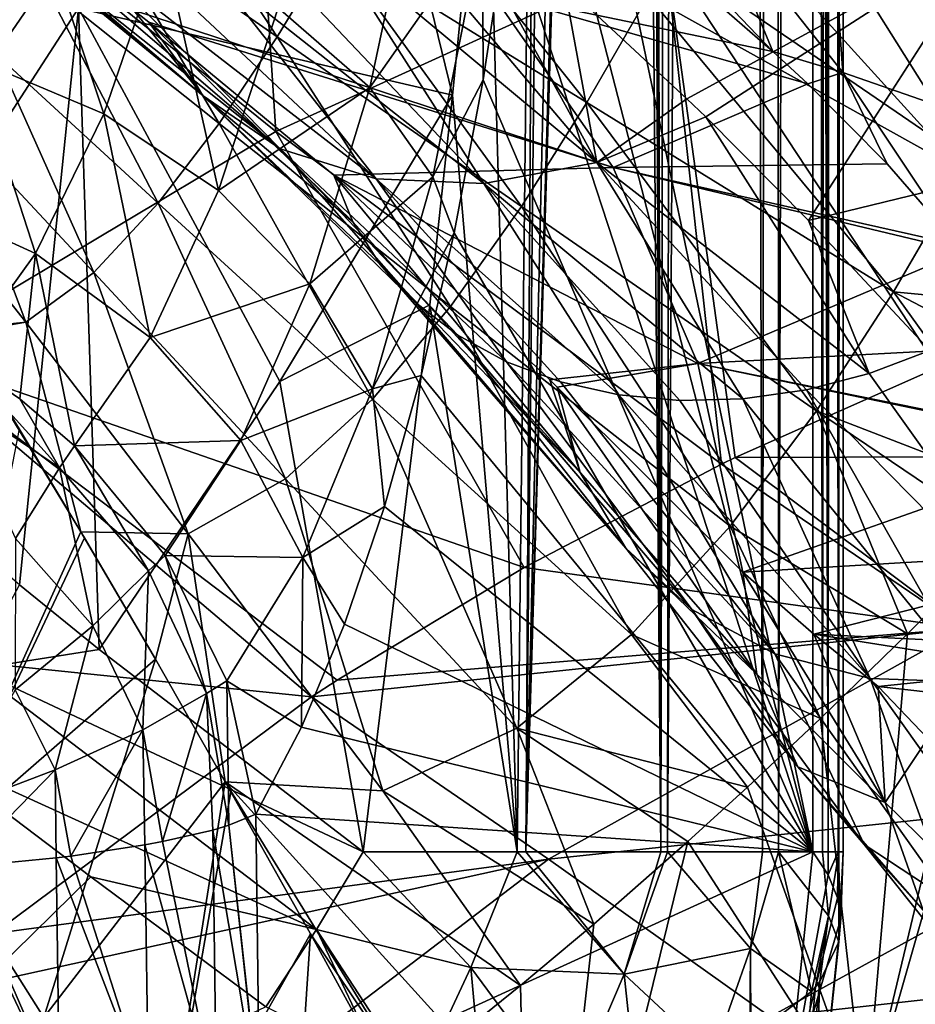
# Model space of a CAD drawing. Header units: metres. Extents: x -105 to 105, y -117 to 62.
# Tile 262 of 382: x 21.06 to 24.01, y -17.18 to -13.94. Entities that reach past the tile are written whole.
import ezdxf

# ---------------------------------------------------------------- set-up
doc = ezdxf.new("R2010")
doc.units = ezdxf.units.M
doc.layers.add('solid_509432_AD150_SW0001_01', color=7, linetype='CONTINUOUS')

msp = doc.modelspace()

# ---------------------------------------------------------------- linework, layer by layer
at = {"layer": 'solid_509432_AD150_SW0001_01'}
for points in [[(23.135181, -1.22149, 12.608043), (23.24198, 17.191427, 12.463349), (23.173124, -16.682297, 12.558692)], [(23.24198, 17.191427, 12.463349), (23.194241, -16.682297, 12.530282), (23.173124, -16.682297, 12.558692)], [(23.24198, 17.191427, 12.463349), (23.411861, 17.158089, 12.187401), (23.194241, -16.682297, 12.530282)], [(23.411861, 17.158089, 12.187401), (23.506996, -16.682297, 11.996452), (23.194241, -16.682297, 12.530282)], [(23.411861, 17.158089, 12.187401), (23.551065, 17.118324, 11.894548), (23.506996, -16.682297, 11.996452)], [(23.551065, 17.118324, 11.894548), (23.560438, -16.682297, 11.871452), (23.506996, -16.682297, 11.996452)], [(23.551065, 17.118324, 11.894548), (23.657974, 17.072285, 11.587953), (23.560438, -16.682297, 11.871452)], [(23.657974, 17.072285, 11.587953), (23.704584, -16.682297, 11.405387), (23.560438, -16.682297, 11.871452)], [(23.657974, 17.072285, 11.587953), (23.731197, 17.019547, 11.271171), (23.704584, -16.682297, 11.405387)], [(23.731197, 17.019547, 11.271171), (23.75881, -16.682297, 11.075134), (23.704584, -16.682297, 11.405387)], [(23.731197, 17.019547, 11.271171), (23.769737, 16.96051, 10.947872), (23.75881, -16.682297, 11.075134)], [(23.769737, 16.96051, 10.947872), (23.773499, -16.682297, 10.876124), (23.75881, -16.682297, 11.075134)], [(23.769737, 16.96051, 10.947872), (23.773008, 16.89443, 10.622175), (23.773499, -16.682297, 10.876124)], [(23.773008, 16.89443, 10.622175), (23.740902, 16.822086, 10.297721), (23.757078, -16.682297, 10.418991)], [(23.773008, 16.89443, 10.622175), (23.757078, -16.682297, 10.418991), (23.773499, -16.682297, 10.876124)], [(23.740902, 16.822086, 10.297721), (23.673725, 16.74217, 9.978477), (23.723923, -16.682297, 10.198658)], [(23.740902, 16.822086, 10.297721), (23.723923, -16.682297, 10.198658), (23.757078, -16.682297, 10.418991)], [(23.723923, -16.682297, 10.198658), (23.673725, 16.74217, 9.978477), (23.673725, 0.029905, 9.978477)], [(23.673725, -16.682297, 9.978477), (23.673725, 0.029905, 9.978477), (22.789268, -12.475627, 6.677639)], [(23.723923, -16.682297, 10.198658), (23.673725, 0.029905, 9.978477), (23.673725, -16.682297, 9.978477)], [(23.129496, -2.539851, 12.615259), (23.135181, -1.22149, 12.608043), (23.173124, -16.682297, 12.558692)], [(23.110422, -3.887731, 12.639138), (23.129496, -2.539851, 12.615259), (23.173124, -16.682297, 12.558692)], [(23.073706, -5.358917, 12.683744), (23.110422, -3.887731, 12.639138), (23.173124, -16.682297, 12.558692)], [(23.073706, -5.358917, 12.683744), (23.173124, -16.682297, 12.558692), (22.728827, -16.682297, 13.03227)], [(23.04175, -6.295614, 12.721184), (23.073706, -5.358917, 12.683744), (22.728827, -16.682297, 13.03227)], [(23.007423, -7.135849, 12.760056), (23.04175, -6.295614, 12.721184), (22.728827, -16.682297, 13.03227)], [(22.900917, -9.171432, 12.872599), (23.007423, -7.135849, 12.760056), (22.728827, -16.682297, 13.03227)], [(22.788267, -10.838674, 12.979922), (22.900917, -9.171432, 12.872599), (22.728827, -16.682297, 13.03227)], [(22.76215, -11.18238, 13.003267), (22.788267, -10.838674, 12.979922), (22.728827, -16.682297, 13.03227)], [(22.598724, -13.080556, 13.137682), (22.76215, -11.18238, 13.003267), (22.699373, -16.682297, 13.057201)], [(22.76215, -11.18238, 13.003267), (22.728827, -16.682297, 13.03227), (22.699373, -16.682297, 13.057201)], [(20.4492, -13.136607, -12.499047), (21.784567, -12.460764, -12.502473), (21.904808, -14.311777, -11.152818)], [(21.255234, -13.906107, 14.21093), (22.059662, -12.44444, 13.603022), (22.487253, -14.192663, 13.218963)], [(21.784567, -12.460764, -12.502473), (23.188133, -13.727384, -11.153697), (21.904808, -14.311777, -11.152818)], [(22.059662, -12.44444, 13.603022), (22.598724, -13.080556, 13.137682), (22.487253, -14.192663, 13.218963)], [(23.673725, -16.682297, 9.978477), (22.789268, -12.475627, 6.677639), (22.736481, -13.052628, 6.480638)], [(23.673725, -16.682297, 9.978477), (22.736481, -13.052628, 6.480638), (22.669117, -13.609603, 6.229227)], [(22.487253, -14.192663, 13.218963), (22.598724, -13.080556, 13.137682), (22.699373, -16.682297, 13.057201)], [(20.454309, -13.143927, 15.16446), (21.255234, -13.906107, 14.21093), (20.394808, -15.234876, 14.771292)], [(20.4492, -13.136607, -12.499047), (21.904808, -14.311777, -11.152818), (20.685402, -15.040311, -11.151721)], [(24.382645, -14.049969, 16.375332), (23.496775, -13.165153, 17.371563), (23.321688, -13.510708, 17.357626)], [(24.382645, -14.049969, 16.375332), (24.577341, -13.663259, 16.390703), (23.496775, -13.165153, 17.371563)], [(23.188133, -13.727384, -11.153697), (24.524221, -13.280508, -11.154334), (24.790417, -14.823621, -9.602656)], [(21.909233, -14.000139, 18.573425), (21.45664, -13.308559, 19.895689), (21.300123, -13.574707, 19.91259)], [(21.909233, -14.000139, 18.573425), (22.091637, -13.699949, 18.549557), (21.45664, -13.308559, 19.895689)], [(21.91238, -13.905138, 4.812288), (22.214695, -14.16742, 5.069351), (22.375523, -13.40744, 5.608378)], [(22.928616, -14.216578, 17.365906), (22.268557, -13.387643, 18.541107), (22.091637, -13.699949, 18.549557)], [(22.375523, -13.40744, 5.608378), (22.214695, -14.16742, 5.069351), (22.585407, -13.63846, 5.967113)], [(22.928616, -14.216578, 17.365906), (23.13072, -13.865058, 17.354761), (22.268557, -13.387643, 18.541107)], [(21.666227, -14.194222, -5.621439), (20.785027, -13.445215, -6.519629), (21.43704, -13.912481, -5.462285)], [(21.666227, -14.194222, -5.621439), (20.88868, -13.558856, -6.67299), (20.785027, -13.445215, -6.519629)], [(22.961542, -14.4143, -6.355747), (22.449989, -13.480663, -7.60655), (22.264587, -13.588136, -7.571147)], [(22.961542, -14.4143, -6.355747), (22.854942, -13.828599, -7.085058), (22.449989, -13.480663, -7.60655)], [(24.169291, -14.444342, 16.372686), (23.321688, -13.510708, 17.357626), (23.13072, -13.865058, 17.354761)], [(24.169291, -14.444342, 16.372686), (24.382645, -14.049969, 16.375332), (23.321688, -13.510708, 17.357626)], [(21.096857, -13.527453, 4.517761), (20.529078, -13.737618, 4.23437), (20.904377, -14.070752, 3.997101)], [(21.096857, -13.527453, 4.517761), (20.904377, -14.070752, 3.997101), (21.338718, -14.25418, 4.068651)], [(21.096857, -13.527453, 4.517761), (21.338718, -14.25418, 4.068651), (21.53257, -13.68799, 4.624583)], [(21.666227, -14.194222, -5.621439), (21.014917, -13.650735, -6.823988), (20.88868, -13.558856, -6.67299)], [(21.718748, -14.285304, 18.618752), (21.300123, -13.574707, 19.91259), (21.142441, -13.826055, 19.944767)], [(21.718748, -14.285304, 18.618752), (21.909233, -14.000139, 18.573425), (21.300123, -13.574707, 19.91259)], [(22.961542, -14.4143, -6.355747), (22.264587, -13.588136, -7.571147), (22.072916, -13.673248, -7.514622)], [(22.585407, -13.63846, 5.967113), (22.587578, -14.141827, 5.924918), (22.669117, -13.609603, 6.229227)], [(23.673725, -16.682297, 9.978477), (22.669117, -13.609603, 6.229227), (22.587578, -14.141827, 5.924918)], [(23.130026, -13.618877, 2.223629), (23.3487, -13.581262, 2.654221), (23.541933, -14.048814, 2.411803)], [(23.772469, -14.117726, 2.913811), (23.541933, -14.048814, 2.411803), (23.3487, -13.581262, 2.654221)], [(23.772469, -14.117726, 2.913811), (23.3487, -13.581262, 2.654221), (23.741795, -13.687336, 3.138758)], [(22.214695, -14.16742, 5.069351), (22.422331, -14.461239, 5.380049), (22.585407, -13.63846, 5.967113)], [(22.585407, -13.63846, 5.967113), (22.422331, -14.461239, 5.380049), (22.587578, -14.141827, 5.924918)], [(23.130026, -13.618877, 2.223629), (23.541933, -14.048814, 2.411803), (23.389997, -13.916838, 2.250425)], [(21.919802, -14.369071, -5.865611), (21.161093, -13.718925, -6.969457), (21.014917, -13.650735, -6.823988)], [(21.666227, -14.194222, -5.621439), (21.919802, -14.369071, -5.865611), (21.014917, -13.650735, -6.823988)], [(22.590485, -14.483021, -6.245817), (22.072916, -13.673248, -7.514622), (21.878996, -13.7342, -7.438085)], [(22.590485, -14.483021, -6.245817), (22.961542, -14.4143, -6.355747), (22.072916, -13.673248, -7.514622)], [(24.271584, -13.651765, -6.602743), (22.854942, -13.828599, -7.085058), (23.258598, -14.204005, -6.50024)], [(24.271584, -13.651765, -6.602743), (23.258598, -14.204005, -6.50024), (23.320515, -14.264128, -6.404186)], [(24.271584, -13.651765, -6.602743), (23.320515, -14.264128, -6.404186), (23.659325, -14.605302, -5.845514)], [(25.119646, -14.248898, -5.490428), (24.271584, -13.651765, -6.602743), (23.659325, -14.605302, -5.845514)], [(21.53257, -13.68799, 4.624583), (21.338718, -14.25418, 4.068651), (21.716877, -14.506078, 4.21137)], [(21.53257, -13.68799, 4.624583), (21.716877, -14.506078, 4.21137), (21.91238, -13.905138, 4.812288)], [(22.713566, -14.558931, 17.396084), (22.091637, -13.699949, 18.549557), (21.909233, -14.000139, 18.573425)], [(22.713566, -14.558931, 17.396084), (22.928616, -14.216578, 17.365906), (22.091637, -13.699949, 18.549557)], [(24.078323, -14.224157, 3.431906), (23.741795, -13.687336, 3.138758), (24.096552, -13.69508, 3.550056)], [(23.772469, -14.117726, 2.913811), (23.741795, -13.687336, 3.138758), (24.078323, -14.224157, 3.431906)], [(20.983736, -14.057864, 19.998056), (21.142441, -13.826055, 19.944767), (20.640268, -13.737093, 21.413738)], [(21.919802, -14.369071, -5.865611), (21.324141, -13.761995, -7.106345), (21.161093, -13.718925, -6.969457)], [(22.590485, -14.483021, -6.245817), (21.878996, -13.7342, -7.438085), (21.686895, -13.769714, -7.343142)], [(21.904808, -14.311777, -11.152818), (23.188133, -13.727384, -11.153697), (23.372837, -15.406815, -9.602419)], [(23.188133, -13.727384, -11.153697), (24.790417, -14.823621, -9.602656), (24.08481, -15.088969, -9.602538)], [(23.188133, -13.727384, -11.153697), (24.08481, -15.088969, -9.602538), (23.418043, -15.385017, -9.602427)], [(23.188133, -13.727384, -11.153697), (23.418043, -15.385017, -9.602427), (23.372837, -15.406815, -9.602419)], [(22.235104, -14.467591, -6.078612), (21.500643, -13.779044, -7.231784), (21.324141, -13.761995, -7.106345)], [(21.919802, -14.369071, -5.865611), (22.235104, -14.467591, -6.078612), (21.324141, -13.761995, -7.106345)], [(22.235104, -14.467591, -6.078612), (21.686895, -13.769714, -7.343142), (21.500643, -13.779044, -7.231784)], [(22.235104, -14.467591, -6.078612), (22.590485, -14.483021, -6.245817), (21.686895, -13.769714, -7.343142)], [(21.518002, -14.548293, 18.694321), (21.142441, -13.826055, 19.944767), (20.983736, -14.057864, 19.998056)], [(21.518002, -14.548293, 18.694321), (21.718748, -14.285304, 18.618752), (21.142441, -13.826055, 19.944767)], [(22.961542, -14.4143, -6.355747), (23.258598, -14.204005, -6.50024), (22.854942, -13.828599, -7.085058)], [(21.43704, -13.912481, -5.462285), (22.616207, -13.856116, -0.211839), (23.015369, -14.430214, -0.32282)], [(23.656721, -14.154779, 2.543172), (23.015369, -14.430214, -0.32282), (22.616207, -13.856116, -0.211839)], [(23.541933, -14.048814, 2.411803), (23.656721, -14.154779, 2.543172), (22.616207, -13.856116, -0.211839)], [(23.389997, -13.916838, 2.250425), (23.541933, -14.048814, 2.411803), (22.616207, -13.856116, -0.211839)], [(23.938667, -14.839733, 16.386124), (23.13072, -13.865058, 17.354761), (22.928616, -14.216578, 17.365906)], [(23.938667, -14.839733, 16.386124), (24.169291, -14.444342, 16.372686), (23.13072, -13.865058, 17.354761)], [(20.394808, -15.234876, 14.771292), (21.255234, -13.906107, 14.21093), (21.060877, -15.804447, 14.154275)], [(21.255234, -13.906107, 14.21093), (21.323463, -16.017033, 13.950089), (21.060877, -15.804447, 14.154275)], [(21.255234, -13.906107, 14.21093), (22.487253, -14.192663, 13.218963), (21.917854, -15.134827, 13.595592)], [(21.255234, -13.906107, 14.21093), (21.917854, -15.134827, 13.595592), (21.323463, -16.017033, 13.950089)], [(21.487352, -13.951593, -5.371028), (21.43704, -13.912481, -5.462285), (23.015369, -14.430214, -0.32282)], [(21.666227, -14.194222, -5.621439), (21.43704, -13.912481, -5.462285), (21.487352, -13.951593, -5.371028)], [(21.91238, -13.905138, 4.812288), (21.716877, -14.506078, 4.21137), (22.214695, -14.16742, 5.069351)], [(22.096418, -14.455973, -4.136365), (21.487352, -13.951593, -5.371028), (23.015369, -14.430214, -0.32282)], [(22.158846, -14.609022, -4.271824), (21.487352, -13.951593, -5.371028), (22.096418, -14.455973, -4.136365)], [(22.158846, -14.609022, -4.271824), (21.666227, -14.194222, -5.621439), (21.487352, -13.951593, -5.371028)], [(22.480331, -14.887642, 17.453222), (21.909233, -14.000139, 18.573425), (21.718748, -14.285304, 18.618752)], [(22.480331, -14.887642, 17.453222), (22.713566, -14.558931, 17.396084), (21.909233, -14.000139, 18.573425)], [(21.305483, -14.775818, 18.81333), (20.983736, -14.057864, 19.998056), (20.82519, -14.261465, 20.081476)], [(21.305483, -14.775818, 18.81333), (21.518002, -14.548293, 18.694321), (20.983736, -14.057864, 19.998056)], [(23.772469, -14.117726, 2.913811), (23.656721, -14.154779, 2.543172), (23.541933, -14.048814, 2.411803)], [(20.904377, -14.070752, 3.997101), (20.68092, -14.516179, 3.399797), (21.114285, -14.713406, 3.433775)], [(20.904377, -14.070752, 3.997101), (21.114285, -14.713406, 3.433775), (21.338718, -14.25418, 4.068651)], [(23.772469, -14.117726, 2.913811), (23.917707, -14.418355, 2.876328), (23.656721, -14.154779, 2.543172)], [(23.772469, -14.117726, 2.913811), (24.149967, -14.684473, 3.220765), (23.917707, -14.418355, 2.876328)], [(23.772469, -14.117726, 2.913811), (24.078323, -14.224157, 3.431906), (24.149967, -14.684473, 3.220765)], [(22.422331, -14.461239, 5.380049), (22.492376, -14.645041, 5.569623), (22.587578, -14.141827, 5.924918)], [(23.673725, -16.682297, 9.978477), (22.587578, -14.141827, 5.924918), (22.492376, -14.645041, 5.569623)], [(23.656721, -14.154779, 2.543172), (23.917707, -14.418355, 2.876328), (23.015369, -14.430214, -0.32282)], [(22.365036, -14.875071, -4.533467), (21.919802, -14.369071, -5.865611), (21.666227, -14.194222, -5.621439)], [(22.248995, -14.749673, -4.405093), (22.365036, -14.875071, -4.533467), (21.666227, -14.194222, -5.621439)], [(22.158846, -14.609022, -4.271824), (22.248995, -14.749673, -4.405093), (21.666227, -14.194222, -5.621439)], [(21.716877, -14.506078, 4.21137), (22.017319, -14.81292, 4.415911), (22.214695, -14.16742, 5.069351)], [(21.917854, -15.134827, 13.595592), (22.487253, -14.192663, 13.218963), (22.412169, -14.882406, 13.269448)], [(22.214695, -14.16742, 5.069351), (22.017319, -14.81292, 4.415911), (22.422331, -14.461239, 5.380049)], [(22.412169, -14.882406, 13.269448), (22.487253, -14.192663, 13.218963), (22.699373, -16.682297, 13.057201)], [(23.685379, -15.230903, 16.421698), (22.928616, -14.216578, 17.365906), (22.713566, -14.558931, 17.396084)], [(23.685379, -15.230903, 16.421698), (23.938667, -14.839733, 16.386124), (22.928616, -14.216578, 17.365906)], [(22.961542, -14.4143, -6.355747), (23.320515, -14.264128, -6.404186), (23.258598, -14.204005, -6.50024)], [(21.338718, -14.25418, 4.068651), (21.114285, -14.713406, 3.433775), (21.491209, -14.989446, 3.527383)], [(21.338718, -14.25418, 4.068651), (21.491209, -14.989446, 3.527383), (21.716877, -14.506078, 4.21137)], [(25.119646, -14.248898, -5.490428), (23.659325, -14.605302, -5.845514), (24.058304, -15.032986, -5.109684)], [(21.082096, -14.939713, 18.999269), (20.82519, -14.261465, 20.081476), (20.67095, -14.418424, 20.211561)], [(21.082096, -14.939713, 18.999269), (21.305483, -14.775818, 18.81333), (20.82519, -14.261465, 20.081476)], [(22.223381, -15.192642, 17.54855), (21.718748, -14.285304, 18.618752), (21.518002, -14.548293, 18.694321)], [(22.223381, -15.192642, 17.54855), (22.480331, -14.887642, 17.453222), (21.718748, -14.285304, 18.618752)], [(23.858627, -15.108947, -5.11511), (23.320515, -14.264128, -6.404186), (22.961542, -14.4143, -6.355747)], [(23.858627, -15.108947, -5.11511), (23.659325, -14.605302, -5.845514), (23.320515, -14.264128, -6.404186)], [(20.685402, -15.040311, -11.151721), (21.904808, -14.311777, -11.152818), (22.722261, -15.746884, -9.602309)], [(21.904808, -14.311777, -11.152818), (23.372837, -15.406815, -9.602419), (22.722261, -15.746884, -9.602309)], [(22.664896, -15.070289, -4.765261), (22.235104, -14.467591, -6.078612), (21.919802, -14.369071, -5.865611)], [(22.504616, -14.982671, -4.654341), (22.664896, -15.070289, -4.765261), (21.919802, -14.369071, -5.865611)], [(22.365036, -14.875071, -4.533467), (22.504616, -14.982671, -4.654341), (21.919802, -14.369071, -5.865611)], [(21.082096, -14.939713, 18.999269), (20.67095, -14.418424, 20.211561), (20.857582, -14.963911, 19.310183)], [(23.443125, -15.192148, -5.068322), (22.961542, -14.4143, -6.355747), (22.590485, -14.483021, -6.245817)], [(23.65217, -15.162362, -5.101229), (23.858627, -15.108947, -5.11511), (22.961542, -14.4143, -6.355747)], [(23.443125, -15.192148, -5.068322), (23.65217, -15.162362, -5.101229), (22.961542, -14.4143, -6.355747)], [(23.917707, -14.418355, 2.876328), (24.149967, -14.684473, 3.220765), (23.015369, -14.430214, -0.32282)], [(22.096418, -14.455973, -4.136365), (23.015369, -14.430214, -0.32282), (23.294643, -15.075686, -0.402178)], [(24.167696, -14.706229, 3.249258), (23.294643, -15.075686, -0.402178), (23.015369, -14.430214, -0.32282)], [(24.149967, -14.684473, 3.220765), (24.167696, -14.706229, 3.249258), (23.015369, -14.430214, -0.32282)], [(23.938667, -14.839733, 16.386124), (24.969116, -14.936974, 15.82253), (24.169291, -14.444342, 16.372686)], [(22.017319, -14.81292, 4.415911), (22.22294, -15.158558, 4.669011), (22.422331, -14.461239, 5.380049)], [(22.807043, -15.128934, -2.38502), (22.096418, -14.455973, -4.136365), (23.294643, -15.075686, -0.402178)], [(22.906748, -15.434501, -2.513248), (22.096418, -14.455973, -4.136365), (22.807043, -15.128934, -2.38502)], [(22.906748, -15.434501, -2.513248), (22.158846, -14.609022, -4.271824), (22.096418, -14.455973, -4.136365)], [(22.422331, -14.461239, 5.380049), (22.22294, -15.158558, 4.669011), (22.492376, -14.645041, 5.569623)], [(23.034203, -15.178906, -4.948479), (22.590485, -14.483021, -6.245817), (22.235104, -14.467591, -6.078612)], [(22.842628, -15.136147, -4.863975), (23.034203, -15.178906, -4.948479), (22.235104, -14.467591, -6.078612)], [(22.664896, -15.070289, -4.765261), (22.842628, -15.136147, -4.863975), (22.235104, -14.467591, -6.078612)], [(23.235733, -15.197701, -5.017059), (23.443125, -15.192148, -5.068322), (22.590485, -14.483021, -6.245817)], [(23.034203, -15.178906, -4.948479), (23.235733, -15.197701, -5.017059), (22.590485, -14.483021, -6.245817)], [(20.68092, -14.516179, 3.399797), (20.86598, -15.057453, 2.74083), (21.114285, -14.713406, 3.433775)], [(21.716877, -14.506078, 4.21137), (21.491209, -14.989446, 3.527383), (22.017319, -14.81292, 4.415911)], [(21.937119, -15.455174, 17.69858), (21.518002, -14.548293, 18.694321), (21.305483, -14.775818, 18.81333)], [(21.937119, -15.455174, 17.69858), (22.223381, -15.192642, 17.54855), (21.518002, -14.548293, 18.694321)], [(23.400978, -15.61138, 16.48885), (22.713566, -14.558931, 17.396084), (22.480331, -14.887642, 17.453222)], [(23.400978, -15.61138, 16.48885), (23.685379, -15.230903, 16.421698), (22.713566, -14.558931, 17.396084)], [(22.906748, -15.434501, -2.513248), (22.248995, -14.749673, -4.405093), (22.158846, -14.609022, -4.271824)], [(23.858627, -15.108947, -5.11511), (24.058304, -15.032986, -5.109684), (23.659325, -14.605302, -5.845514)], [(22.22294, -15.158558, 4.669011), (22.384041, -15.114545, 5.165313), (22.492376, -14.645041, 5.569623)], [(23.673725, -16.682297, 9.978477), (22.492376, -14.645041, 5.569623), (22.384041, -15.114545, 5.165313)], [(24.167696, -14.706229, 3.249258), (24.400917, -15.015779, 3.659442), (23.294643, -15.075686, -0.402178)], [(21.114285, -14.713406, 3.433775), (20.86598, -15.057453, 2.74083), (21.062677, -15.192266, 2.756683)], [(21.114285, -14.713406, 3.433775), (21.062677, -15.192266, 2.756683), (21.242237, -15.347004, 2.783767)], [(21.114285, -14.713406, 3.433775), (21.242237, -15.347004, 2.783767), (21.491209, -14.989446, 3.527383)], [(21.616879, -15.635964, 17.931953), (21.305483, -14.775818, 18.81333), (21.082096, -14.939713, 18.999269)], [(21.616879, -15.635964, 17.931953), (21.937119, -15.455174, 17.69858), (21.305483, -14.775818, 18.81333)], [(23.05702, -15.682892, -2.71096), (22.365036, -14.875071, -4.533467), (22.248995, -14.749673, -4.405093)], [(22.906748, -15.434501, -2.513248), (23.05702, -15.682892, -2.71096), (22.248995, -14.749673, -4.405093)], [(21.491209, -14.989446, 3.527383), (21.790201, -15.329198, 3.673723), (22.017319, -14.81292, 4.415911)], [(22.017319, -14.81292, 4.415911), (21.790201, -15.329198, 3.673723), (22.22294, -15.158558, 4.669011)], [(23.685379, -15.230903, 16.421698), (24.426823, -15.517248, 15.940033), (23.938667, -14.839733, 16.386124)], [(23.938667, -14.839733, 16.386124), (24.426823, -15.517248, 15.940033), (24.694281, -15.235728, 15.877398)], [(23.938667, -14.839733, 16.386124), (24.694281, -15.235728, 15.877398), (24.969116, -14.936974, 15.82253)], [(21.917854, -15.134827, 13.595592), (22.412169, -14.882406, 13.269448), (22.192514, -16.682297, 13.399426)], [(22.412169, -14.882406, 13.269448), (22.699373, -16.682297, 13.057201), (22.192514, -16.682297, 13.399426)], [(23.075672, -15.967793, 16.600651), (22.480331, -14.887642, 17.453222), (22.223381, -15.192642, 17.54855)], [(23.05702, -15.682892, -2.71096), (22.504616, -14.982671, -4.654341), (22.365036, -14.875071, -4.533467)], [(23.075672, -15.967793, 16.600651), (23.400978, -15.61138, 16.48885), (22.480331, -14.887642, 17.453222)], [(21.082096, -14.939713, 18.999269), (20.857582, -14.963911, 19.310183), (20.865501, -14.976433, 19.287243)], [(21.082096, -14.939713, 18.999269), (20.865501, -14.976433, 19.287243), (21.263374, -15.629057, 18.317331)], [(21.616879, -15.635964, 17.931953), (21.082096, -14.939713, 18.999269), (21.263374, -15.629057, 18.317331)], [(21.263374, -15.629057, 18.317331), (20.865501, -14.976433, 19.287243), (21.06012, -15.290441, 18.772799)], [(21.491209, -14.989446, 3.527383), (21.242237, -15.347004, 2.783767), (21.790201, -15.329198, 3.673723)], [(23.274765, -15.885536, -2.897754), (22.664896, -15.070289, -4.765261), (22.504616, -14.982671, -4.654341)], [(23.05702, -15.682892, -2.71096), (23.274765, -15.885536, -2.897754), (22.504616, -14.982671, -4.654341)], [(24.400917, -15.015779, 3.659442), (24.611525, -15.343113, 4.102386), (23.294643, -15.075686, -0.402178)], [(24.541067, -16.065626, -3.35121), (24.058304, -15.032986, -5.109684), (23.858627, -15.108947, -5.11511)], [(19.542532, -15.91813, -11.150433), (20.685402, -15.040311, -11.151721), (22.023067, -16.172825, -9.602189)], [(20.685402, -15.040311, -11.151721), (22.722261, -15.746884, -9.602309), (22.107332, -16.117861, -9.602203)], [(20.685402, -15.040311, -11.151721), (22.107332, -16.117861, -9.602203), (22.023067, -16.172825, -9.602189)], [(20.82436, -15.169986, 2.55449), (21.192871, -15.41888, 2.637772), (20.86598, -15.057453, 2.74083)], [(21.192871, -15.41888, 2.637772), (21.062677, -15.192266, 2.756683), (20.86598, -15.057453, 2.74083)], [(23.548044, -16.031324, -3.063388), (22.842628, -15.136147, -4.863975), (22.664896, -15.070289, -4.765261)], [(23.274765, -15.885536, -2.897754), (23.548044, -16.031324, -3.063388), (22.664896, -15.070289, -4.765261)], [(22.83176, -15.15356, -2.316655), (22.807043, -15.128934, -2.38502), (23.294643, -15.075686, -0.402178)], [(22.83176, -15.15356, -2.316655), (23.294643, -15.075686, -0.402178), (23.442377, -15.762638, -0.446582)], [(24.615259, -15.349452, 4.111058), (23.442377, -15.762638, -0.446582), (23.294643, -15.075686, -0.402178)], [(24.611525, -15.343113, 4.102386), (24.615259, -15.349452, 4.111058), (23.294643, -15.075686, -0.402178)], [(23.418043, -15.385017, -9.602427), (24.08481, -15.088969, -9.602538), (25.618498, -15.378367, -8.691948)], [(22.22294, -15.158558, 4.669011), (22.263313, -15.545781, 4.714748), (22.384041, -15.114545, 5.165313)], [(23.673725, -16.682297, 9.978477), (22.384041, -15.114545, 5.165313), (22.263313, -15.545781, 4.714748)], [(22.906748, -15.434501, -2.513248), (22.807043, -15.128934, -2.38502), (22.83176, -15.15356, -2.316655)], [(24.541067, -16.065626, -3.35121), (23.858627, -15.108947, -5.11511), (23.65217, -15.162362, -5.101229)], [(21.323463, -16.017033, 13.950089), (21.917854, -15.134827, 13.595592), (22.192514, -16.682297, 13.399426)], [(21.790201, -15.329198, 3.673723), (21.994225, -15.714467, 3.862319), (22.22294, -15.158558, 4.669011)], [(22.22294, -15.158558, 4.669011), (21.994225, -15.714467, 3.862319), (22.263313, -15.545781, 4.714748)], [(23.488367, -16.098459, -0.61561), (22.83176, -15.15356, -2.316655), (23.442377, -15.762638, -0.446582)], [(23.488367, -16.098459, -0.61561), (22.906748, -15.434501, -2.513248), (22.83176, -15.15356, -2.316655)], [(23.548044, -16.031324, -3.063388), (23.034203, -15.178906, -4.948479), (22.842628, -15.136147, -4.863975)], [(24.199041, -16.123907, -3.296507), (23.65217, -15.162362, -5.101229), (23.443125, -15.192148, -5.068322)], [(24.199041, -16.123907, -3.296507), (24.541067, -16.065626, -3.35121), (23.65217, -15.162362, -5.101229)], [(21.047958, -15.651932, 2.33866), (21.192871, -15.41888, 2.637772), (20.82436, -15.169986, 2.55449)], [(21.192871, -15.41888, 2.637772), (21.242237, -15.347004, 2.783767), (21.062677, -15.192266, 2.756683)], [(22.698523, -16.275274, 16.775944), (22.223381, -15.192642, 17.54855), (21.937119, -15.455174, 17.69858)], [(22.698523, -16.275274, 16.775944), (23.075672, -15.967793, 16.600651), (22.223381, -15.192642, 17.54855)], [(23.861872, -16.112259, -3.19878), (23.235733, -15.197701, -5.017059), (23.034203, -15.178906, -4.948479)], [(23.548044, -16.031324, -3.063388), (23.861872, -16.112259, -3.19878), (23.034203, -15.178906, -4.948479)], [(23.861872, -16.112259, -3.19878), (23.443125, -15.192148, -5.068322), (23.235733, -15.197701, -5.017059)], [(23.861872, -16.112259, -3.19878), (24.199041, -16.123907, -3.296507), (23.443125, -15.192148, -5.068322)], [(23.400978, -15.61138, 16.48885), (23.98457, -15.965666, 16.064034), (23.685379, -15.230903, 16.421698)], [(23.685379, -15.230903, 16.421698), (24.301065, -15.646655, 15.972704), (24.426823, -15.517248, 15.940033)], [(23.685379, -15.230903, 16.421698), (23.98457, -15.965666, 16.064034), (24.301065, -15.646655, 15.972704)], [(20.790152, -16.67359, 18.267855), (21.263374, -15.629057, 18.317331), (21.06012, -15.290441, 18.772799)], [(21.192871, -15.41888, 2.637772), (21.486155, -15.757971, 2.73026), (21.242237, -15.347004, 2.783767)], [(21.242237, -15.347004, 2.783767), (21.540344, -15.707728, 2.868866), (21.790201, -15.329198, 3.673723)], [(21.486155, -15.757971, 2.73026), (21.540344, -15.707728, 2.868866), (21.242237, -15.347004, 2.783767)], [(21.790201, -15.329198, 3.673723), (21.540344, -15.707728, 2.868866), (21.994225, -15.714467, 3.862319)], [(24.615259, -15.349452, 4.111058), (24.793947, -15.682725, 4.571527), (23.442377, -15.762638, -0.446582)], [(23.372837, -15.406815, -9.602419), (23.418043, -15.385017, -9.602427), (24.169376, -15.947743, -8.694628)], [(24.169376, -15.947743, -8.694628), (23.418043, -15.385017, -9.602427), (25.618498, -15.378367, -8.691948)], [(21.047958, -15.651932, 2.33866), (21.302362, -15.939232, 2.416979), (21.192871, -15.41888, 2.637772)], [(21.302362, -15.939232, 2.416979), (21.486155, -15.757971, 2.73026), (21.192871, -15.41888, 2.637772)], [(22.722261, -15.746884, -9.602309), (23.372837, -15.406815, -9.602419), (24.169376, -15.947743, -8.694628)], [(22.257154, -16.48251, 17.046501), (21.937119, -15.455174, 17.69858), (21.616879, -15.635964, 17.931953)], [(22.257154, -16.48251, 17.046501), (22.698523, -16.275274, 16.775944), (21.937119, -15.455174, 17.69858)], [(23.488367, -16.098459, -0.61561), (23.05702, -15.682892, -2.71096), (22.906748, -15.434501, -2.513248)], [(24.426823, -15.517248, 15.940033), (23.845707, -17.555195, 15.770002), (25.078547, -16.569712, 15.330325)], [(24.301065, -15.646655, 15.972704), (23.845707, -17.555195, 15.770002), (24.426823, -15.517248, 15.940033)], [(21.994225, -15.714467, 3.862319), (22.131308, -15.933442, 4.222097), (22.263313, -15.545781, 4.714748)], [(23.673725, -16.682297, 9.978477), (22.263313, -15.545781, 4.714748), (22.131308, -15.933442, 4.222097)], [(23.075672, -15.967793, 16.600651), (23.698734, -16.243835, 16.158602), (23.400978, -15.61138, 16.48885)], [(23.400978, -15.61138, 16.48885), (23.698734, -16.243835, 16.158602), (23.98457, -15.965666, 16.064034)], [(20.790152, -16.67359, 18.267855), (21.275358, -15.649309, 18.292637), (21.263374, -15.629057, 18.317331)], [(20.790152, -16.67359, 18.267855), (21.508636, -16.049004, 17.852846), (21.275358, -15.649309, 18.292637)], [(21.046757, -16.149218, 2.181708), (21.302362, -15.939232, 2.416979), (21.047958, -15.651932, 2.33866)], [(21.508636, -16.049004, 17.852846), (21.263374, -15.629057, 18.317331), (21.275358, -15.649309, 18.292637)], [(21.616879, -15.635964, 17.931953), (21.263374, -15.629057, 18.317331), (21.508636, -16.049004, 17.852846)], [(21.616879, -15.635964, 17.931953), (21.508636, -16.049004, 17.852846), (21.738695, -16.452133, 17.48584)], [(22.257154, -16.48251, 17.046501), (21.616879, -15.635964, 17.931953), (21.738695, -16.452133, 17.48584)], [(23.98457, -15.965666, 16.064034), (23.845707, -17.555195, 15.770002), (24.301065, -15.646655, 15.972704)], [(23.624369, -16.40349, -0.79514), (23.274765, -15.885536, -2.897754), (23.05702, -15.682892, -2.71096)], [(23.488367, -16.098459, -0.61561), (23.624369, -16.40349, -0.79514), (23.05702, -15.682892, -2.71096)], [(24.793947, -15.682725, 4.571527), (23.676285, -15.966846, 0.34941), (23.442377, -15.762638, -0.446582)], [(24.793947, -15.682725, 4.571527), (24.943733, -16.028759, 5.058951), (23.676285, -15.966846, 0.34941)], [(21.486155, -15.757971, 2.73026), (21.676546, -16.162149, 2.818438), (21.540344, -15.707728, 2.868866)], [(21.540344, -15.707728, 2.868866), (21.743324, -16.119904, 2.988693), (21.994225, -15.714467, 3.862319)], [(21.676546, -16.162149, 2.818438), (21.743324, -16.119904, 2.988693), (21.540344, -15.707728, 2.868866)], [(21.994225, -15.714467, 3.862319), (21.743324, -16.119904, 2.988693), (21.989477, -16.272499, 3.692782)], [(21.994225, -15.714467, 3.862319), (21.989477, -16.272499, 3.692782), (22.131308, -15.933442, 4.222097)], [(22.107332, -16.117861, -9.602203), (22.722261, -15.746884, -9.602309), (24.169376, -15.947743, -8.694628)], [(21.302362, -15.939232, 2.416979), (21.467564, -16.281759, 2.491634), (21.486155, -15.757971, 2.73026)], [(21.467564, -16.281759, 2.491634), (21.676546, -16.162149, 2.818438), (21.486155, -15.757971, 2.73026)], [(23.91164, -16.520193, 1.000432), (23.442377, -15.762638, -0.446582), (23.676285, -15.966846, 0.34941)], [(23.91164, -16.520193, 1.000432), (23.488367, -16.098459, -0.61561), (23.442377, -15.762638, -0.446582)], [(20.91297, -16.082125, 14.21168), (21.060877, -15.804447, 14.154275), (21.323463, -16.017033, 13.950089)], [(23.841946, -16.658195, -0.972922), (23.548044, -16.031324, -3.063388), (23.274765, -15.885536, -2.897754)], [(23.624369, -16.40349, -0.79514), (23.841946, -16.658195, -0.972922), (23.274765, -15.885536, -2.897754)], [(19.542532, -15.91813, -11.150433), (22.023067, -16.172825, -9.602189), (20.977016, -16.951115, -9.602004)], [(21.046757, -16.149218, 2.181708), (21.178265, -16.412918, 2.238882), (21.302362, -15.939232, 2.416979)], [(21.178265, -16.412918, 2.238882), (21.467564, -16.281759, 2.491634), (21.302362, -15.939232, 2.416979)], [(23.673725, -16.682297, 9.978477), (22.131308, -15.933442, 4.222097), (21.989477, -16.272499, 3.692782)], [(22.023067, -16.172825, -9.602189), (22.107332, -16.117861, -9.602203), (24.169376, -15.947743, -8.694628)], [(22.803465, -16.706432, -8.688862), (22.023067, -16.172825, -9.602189), (24.169376, -15.947743, -8.694628)], [(22.698523, -16.275274, 16.775944), (23.458563, -16.469973, 16.247463), (23.075672, -15.967793, 16.600651)], [(22.803465, -16.706432, -8.688862), (24.169376, -15.947743, -8.694628), (24.87388, -16.4874, -7.745923)], [(23.075672, -15.967793, 16.600651), (23.458563, -16.469973, 16.247463), (23.698734, -16.243835, 16.158602)], [(23.676285, -15.966846, 0.34941), (24.943733, -16.028759, 5.058951), (24.416056, -16.083704, 3.089637)], [(23.676285, -15.966846, 0.34941), (24.416056, -16.083704, 3.089637), (23.88838, -16.138647, 1.120325)], [(23.91164, -16.520193, 1.000432), (23.676285, -15.966846, 0.34941), (23.88838, -16.138647, 1.120325)], [(23.98457, -15.965666, 16.064034), (23.698734, -16.243835, 16.158602), (23.845707, -17.555195, 15.770002)], [(20.91297, -16.082125, 14.21168), (21.323463, -16.017033, 13.950089), (22.192514, -16.682297, 13.399426)], [(24.127195, -16.846251, -1.137579), (23.861872, -16.112259, -3.19878), (23.548044, -16.031324, -3.063388)], [(23.841946, -16.658195, -0.972922), (24.127195, -16.846251, -1.137579), (23.548044, -16.031324, -3.063388)], [(20.790152, -16.67359, 18.267855), (21.141483, -17.227766, 17.728043), (21.508636, -16.049004, 17.852846)], [(21.141483, -17.227766, 17.728043), (21.738695, -16.452133, 17.48584), (21.508636, -16.049004, 17.852846)], [(20.91297, -16.082125, 14.21168), (22.039173, -16.938068, 13.463964), (20.746744, -16.350681, 14.244053)], [(20.91297, -16.082125, 14.21168), (22.192514, -16.682297, 13.399426), (22.039173, -16.938068, 13.463964)], [(23.91164, -16.520193, 1.000432), (23.624369, -16.40349, -0.79514), (23.488367, -16.098459, -0.61561)], [(25.46895, -16.315855, 7.019092), (23.88838, -16.138647, 1.120325), (24.416056, -16.083704, 3.089637)], [(21.676546, -16.162149, 2.818438), (21.750839, -16.595278, 2.889993), (21.743324, -16.119904, 2.988693)], [(21.743324, -16.119904, 2.988693), (21.839474, -16.558979, 3.132962), (21.989477, -16.272499, 3.692782)], [(21.750839, -16.595278, 2.889993), (21.839474, -16.558979, 3.132962), (21.743324, -16.119904, 2.988693)], [(24.46187, -16.955612, -1.278559), (24.199041, -16.123907, -3.296507), (23.861872, -16.112259, -3.19878)], [(24.127195, -16.846251, -1.137579), (24.46187, -16.955612, -1.278559), (23.861872, -16.112259, -3.19878)], [(25.46895, -16.315855, 7.019092), (24.052401, -16.30971, 1.732456), (23.88838, -16.138647, 1.120325)], [(23.91164, -16.520193, 1.000432), (23.88838, -16.138647, 1.120325), (24.052401, -16.30971, 1.732456)], [(20.829838, -16.546024, 2.078693), (21.178265, -16.412918, 2.238882), (21.046757, -16.149218, 2.181708)], [(21.467564, -16.281759, 2.491634), (21.532133, -16.64922, 2.552298), (21.676546, -16.162149, 2.818438)], [(21.532133, -16.64922, 2.552298), (21.698008, -16.611122, 2.78774), (21.676546, -16.162149, 2.818438)], [(21.698008, -16.611122, 2.78774), (21.750839, -16.595278, 2.889993), (21.676546, -16.162149, 2.818438)], [(20.977016, -16.951115, -9.602004), (22.023067, -16.172825, -9.602189), (22.803465, -16.706432, -8.688862)], [(23.698734, -16.243835, 16.158602), (23.458563, -16.469973, 16.247463), (23.845707, -17.555195, 15.770002)], [(21.178265, -16.412918, 2.238882), (21.229824, -16.69656, 2.28556), (21.467564, -16.281759, 2.491634)], [(21.229824, -16.69656, 2.28556), (21.474066, -16.659985, 2.488769), (21.467564, -16.281759, 2.491634)], [(21.474066, -16.659985, 2.488769), (21.532133, -16.64922, 2.552298), (21.467564, -16.281759, 2.491634)], [(23.673725, -16.682297, 9.978477), (21.989477, -16.272499, 3.692782), (21.839474, -16.558979, 3.132962)], [(22.257154, -16.48251, 17.046501), (22.951899, -16.921276, 16.465662), (22.698523, -16.275274, 16.775944)], [(22.698523, -16.275274, 16.775944), (22.951899, -16.921276, 16.465662), (23.262001, -16.649225, 16.327009)], [(22.698523, -16.275274, 16.775944), (23.262001, -16.649225, 16.327009), (23.458563, -16.469973, 16.247463)], [(24.186562, -16.790079, 2.02645), (23.91164, -16.520193, 1.000432), (24.052401, -16.30971, 1.732456)], [(19.907286, -18.127686, 14.167147), (20.746744, -16.350681, 14.244053), (21.295853, -16.764832, 13.844495)], [(21.295853, -16.764832, 13.844495), (20.746744, -16.350681, 14.244053), (22.039173, -16.938068, 13.463964)], [(20.829838, -16.546024, 2.078693), (20.866055, -16.733835, 2.109315), (21.178265, -16.412918, 2.238882)], [(20.866055, -16.733835, 2.109315), (21.181786, -16.702486, 2.25492), (21.178265, -16.412918, 2.238882)], [(21.181786, -16.702486, 2.25492), (21.229824, -16.69656, 2.28556), (21.178265, -16.412918, 2.238882)], [(24.036764, -16.874857, 0.861254), (23.841946, -16.658195, -0.972922), (23.624369, -16.40349, -0.79514)], [(24.036764, -16.874857, 0.861254), (23.624369, -16.40349, -0.79514), (23.91164, -16.520193, 1.000432)], [(21.141483, -17.227766, 17.728043), (21.519464, -17.840584, 17.281219), (21.738695, -16.452133, 17.48584)], [(21.519464, -17.840584, 17.281219), (21.757162, -16.484837, 17.45892), (21.738695, -16.452133, 17.48584)], [(21.738695, -16.452133, 17.48584), (22.332205, -17.417749, 16.796959), (22.500435, -17.292953, 16.698812)], [(22.018782, -16.953064, 17.114138), (22.332205, -17.417749, 16.796959), (21.738695, -16.452133, 17.48584)], [(21.738695, -16.452133, 17.48584), (22.500435, -17.292953, 16.698812), (22.710505, -17.123001, 16.585575)], [(22.257154, -16.48251, 17.046501), (21.738695, -16.452133, 17.48584), (22.710505, -17.123001, 16.585575)], [(22.018782, -16.953064, 17.114138), (21.738695, -16.452133, 17.48584), (21.757162, -16.484837, 17.45892)], [(21.519464, -17.840584, 17.281219), (22.018782, -16.953064, 17.114138), (21.757162, -16.484837, 17.45892)], [(22.257154, -16.48251, 17.046501), (22.710505, -17.123001, 16.585575), (22.951899, -16.921276, 16.465662)], [(23.532454, -17.226036, -7.734425), (22.803465, -16.706432, -8.688862), (24.87388, -16.4874, -7.745923)], [(23.458563, -16.469973, 16.247463), (23.262001, -16.649225, 16.327009), (23.845707, -17.555195, 15.770002)], [(23.532454, -17.226036, -7.734425), (24.87388, -16.4874, -7.745923), (25.537899, -17.002659, -6.756536)], [(24.036764, -16.874857, 0.861254), (23.91164, -16.520193, 1.000432), (24.186562, -16.790079, 2.02645)], [(21.750839, -16.595278, 2.889993), (21.851797, -17.514929, 3.178953), (21.839474, -16.558979, 3.132962)], [(23.673725, -16.682297, 9.978477), (21.839474, -16.558979, 3.132962), (21.851797, -17.514929, 3.178953)], [(25.078547, -16.569712, 15.330325), (23.845707, -17.555195, 15.770002), (24.384947, -18.410357, 15.147137)], [(21.709688, -17.510801, 2.830676), (21.698008, -16.611122, 2.78774), (21.532133, -16.64922, 2.552298)], [(21.698008, -16.611122, 2.78774), (21.851671, -17.526701, 3.17848), (21.750839, -16.595278, 2.889993)], [(21.709688, -17.510801, 2.830676), (21.851671, -17.526701, 3.17848), (21.698008, -16.611122, 2.78774)], [(21.750839, -16.595278, 2.889993), (21.851671, -17.526701, 3.17848), (21.851797, -17.514929, 3.178953)], [(21.709688, -17.510801, 2.830676), (21.532133, -16.64922, 2.552298), (21.474066, -16.659985, 2.488769)], [(22.748446, -18.752478, 16.260044), (23.262001, -16.649225, 16.327009), (22.951899, -16.921276, 16.465662)], [(22.748446, -18.752478, 16.260044), (23.845707, -17.555195, 15.770002), (23.262001, -16.649225, 16.327009)], [(20.531128, -18.530254, 17.740383), (21.141483, -17.227766, 17.728043), (20.790152, -16.67359, 18.267855)], [(21.485531, -17.495859, 2.529067), (21.474066, -16.659985, 2.488769), (21.229824, -16.69656, 2.28556)], [(21.709688, -17.510801, 2.830676), (21.474066, -16.659985, 2.488769), (21.485531, -17.495859, 2.529067)], [(23.587269, -17.510899, 9.655819), (23.673725, -16.682297, 9.978477), (21.851797, -17.514929, 3.178953)], [(22.039173, -16.938068, 13.463964), (22.192514, -16.682297, 13.399426), (22.546682, -17.063972, 13.146339)], [(22.192514, -16.682297, 13.399426), (22.699373, -16.682297, 13.057201), (22.546682, -17.063972, 13.146339)], [(23.051773, -17.08585, 12.667462), (22.546682, -17.063972, 13.146339), (22.699373, -16.682297, 13.057201)], [(22.728827, -16.682297, 13.03227), (23.051773, -17.08585, 12.667462), (22.699373, -16.682297, 13.057201)], [(22.728827, -16.682297, 13.03227), (23.173124, -16.682297, 12.558692), (23.051773, -17.08585, 12.667462)], [(23.173124, -16.682297, 12.558692), (23.194241, -16.682297, 12.530282), (23.051773, -17.08585, 12.667462)], [(23.468338, -17.001179, 12.039205), (23.051773, -17.08585, 12.667462), (23.194241, -16.682297, 12.530282)], [(23.506996, -16.682297, 11.996452), (23.468338, -17.001179, 12.039205), (23.194241, -16.682297, 12.530282)], [(23.468338, -17.001179, 12.039205), (23.560438, -16.682297, 11.871452), (23.668474, -17.142839, 11.403926)], [(23.506996, -16.682297, 11.996452), (23.560438, -16.682297, 11.871452), (23.468338, -17.001179, 12.039205)], [(23.560438, -16.682297, 11.871452), (23.724924, -16.893373, 11.263833), (23.668474, -17.142839, 11.403926)], [(23.560438, -16.682297, 11.871452), (23.704584, -16.682297, 11.405387), (23.724924, -16.893373, 11.263833)], [(23.723259, -16.758337, 10.200345), (23.673725, -16.682297, 9.978477), (23.587269, -17.510899, 9.655819)], [(23.723923, -16.682297, 10.198658), (23.673725, -16.682297, 9.978477), (23.723259, -16.758337, 10.200345)], [(23.704584, -16.682297, 11.405387), (23.75881, -16.682297, 11.075134), (23.724924, -16.893373, 11.263833)], [(23.757078, -16.682297, 10.418991), (23.723259, -16.758337, 10.200345), (23.753962, -16.833832, 10.425587)], [(23.757078, -16.682297, 10.418991), (23.723923, -16.682297, 10.198658), (23.723259, -16.758337, 10.200345)], [(23.724924, -16.893373, 11.263833), (23.75881, -16.682297, 11.075134), (23.758867, -16.979145, 10.873567)], [(23.757078, -16.682297, 10.418991), (23.753962, -16.833832, 10.425587), (23.765455, -16.90275, 10.635576)], [(23.773499, -16.682297, 10.876124), (23.757078, -16.682297, 10.418991), (23.765455, -16.90275, 10.635576)], [(23.75881, -16.682297, 11.075134), (23.773499, -16.682297, 10.876124), (23.758867, -16.979145, 10.873567)], [(23.773499, -16.682297, 10.876124), (23.765455, -16.90275, 10.635576), (23.758867, -16.979145, 10.873567)], [(24.254839, -17.176903, 0.712847), (24.127195, -16.846251, -1.137579), (23.841946, -16.658195, -0.972922)], [(24.254839, -17.176903, 0.712847), (23.841946, -16.658195, -0.972922), (24.036764, -16.874857, 0.861254)], [(20.73201, -17.16254, -9.601959), (20.977016, -16.951115, -9.602004), (22.803465, -16.706432, -8.688862)], [(21.544273, -17.666929, -8.672807), (20.73201, -17.16254, -9.601959), (22.803465, -16.706432, -8.688862)], [(21.193312, -17.482859, 2.292685), (21.181786, -16.702486, 2.25492), (20.866055, -16.733835, 2.109315)], [(21.485531, -17.495859, 2.529067), (21.229824, -16.69656, 2.28556), (21.181786, -16.702486, 2.25492)], [(21.485531, -17.495859, 2.529067), (21.181786, -16.702486, 2.25492), (21.193312, -17.482859, 2.292685)], [(21.544273, -17.666929, -8.672807), (22.803465, -16.706432, -8.688862), (23.532454, -17.226036, -7.734425)], [(21.193312, -17.482859, 2.292685), (20.866055, -16.733835, 2.109315), (20.8396, -16.735943, 2.100941)], [(21.193312, -17.482859, 2.292685), (20.8396, -16.735943, 2.100941), (20.8514, -17.472618, 2.13639)], [(19.907286, -18.127686, 14.167147), (21.295853, -16.764832, 13.844495), (21.871714, -17.192446, 13.500666)], [(21.295853, -16.764832, 13.844495), (22.039173, -16.938068, 13.463964), (21.871714, -17.192446, 13.500666)], [(23.753962, -16.833832, 10.425587), (23.723259, -16.758337, 10.200345), (23.587269, -17.510899, 9.655819)], [(23.753962, -16.833832, 10.425587), (23.587269, -17.510899, 9.655819), (23.765455, -16.90275, 10.635576)], [(23.765455, -16.90275, 10.635576), (23.587269, -17.510899, 9.655819), (23.667301, -17.837095, 10.268748)], [(23.758867, -16.979145, 10.873567), (23.765455, -16.90275, 10.635576), (23.667301, -17.837095, 10.268748)], [(23.724924, -16.893373, 11.263833), (23.682384, -17.126848, 11.35075), (23.668474, -17.142839, 11.403926)], [(23.724924, -16.893373, 11.263833), (23.695843, -17.10988, 11.294738), (23.682384, -17.126848, 11.35075)], [(23.724924, -16.893373, 11.263833), (23.758867, -16.979145, 10.873567), (23.695843, -17.10988, 11.294738)], [(22.039173, -16.938068, 13.463964), (22.250858, -17.38435, 13.271233), (21.871714, -17.192446, 13.500666)], [(22.039173, -16.938068, 13.463964), (22.369621, -17.444721, 13.179582), (22.250858, -17.38435, 13.271233)], [(22.039173, -16.938068, 13.463964), (22.546682, -17.063972, 13.146339), (22.369621, -17.444721, 13.179582)], [(22.748446, -18.752478, 16.260044), (22.951899, -16.921276, 16.465662), (22.710505, -17.123001, 16.585575)], [(21.519464, -17.840584, 17.281219), (21.915611, -18.504303, 16.933884), (22.018782, -16.953064, 17.114138)], [(22.266314, -17.403875, 16.845627), (22.018782, -16.953064, 17.114138), (21.915611, -18.504303, 16.933884)], [(22.266314, -17.403875, 16.845627), (22.332205, -17.417749, 16.796959), (22.018782, -16.953064, 17.114138)], [(23.758867, -16.979145, 10.873567), (23.667301, -17.837095, 10.268748), (23.695843, -17.10988, 11.294738)], [(23.468338, -17.001179, 12.039205), (23.343254, -17.356783, 12.15279), (23.051773, -17.08585, 12.667462)], [(23.468338, -17.001179, 12.039205), (23.465803, -17.296316, 11.93292), (23.343254, -17.356783, 12.15279)], [(23.468338, -17.001179, 12.039205), (23.469355, -17.294331, 11.925818), (23.465803, -17.296316, 11.93292)], [(23.468338, -17.001179, 12.039205), (23.668474, -17.142839, 11.403926), (23.469355, -17.294331, 11.925818)], [(24.216831, -17.728519, -6.739373), (23.532454, -17.226036, -7.734425), (25.537899, -17.002659, -6.756536)], [(22.546682, -17.063972, 13.146339), (22.591787, -17.558069, 12.976588), (22.369621, -17.444721, 13.179582)], [(22.546682, -17.063972, 13.146339), (22.873701, -17.504604, 12.735651), (22.591787, -17.558069, 12.976588)], [(23.051773, -17.08585, 12.667462), (22.873701, -17.504604, 12.735651), (22.546682, -17.063972, 13.146339)], [(23.051773, -17.08585, 12.667462), (23.090563, -17.448204, 12.50306), (22.873701, -17.504604, 12.735651)], [(23.051773, -17.08585, 12.667462), (23.343254, -17.356783, 12.15279), (23.090563, -17.448204, 12.50306)], [(23.682384, -17.126848, 11.35075), (23.695843, -17.10988, 11.294738), (23.584148, -18.157776, 10.885325)], [(23.667301, -17.837095, 10.268748), (23.584148, -18.157776, 10.885325), (23.695843, -17.10988, 11.294738)], [(22.748446, -18.752478, 16.260044), (22.710505, -17.123001, 16.585575), (22.500435, -17.292953, 16.698812)], [(23.469355, -17.294331, 11.925818), (23.668474, -17.142839, 11.403926), (23.584148, -18.157776, 10.885325)], [(23.668474, -17.142839, 11.403926), (23.682384, -17.126848, 11.35075), (23.584148, -18.157776, 10.885325)], [(19.957043, -17.920542, -9.601812), (20.73201, -17.16254, -9.601959), (21.544273, -17.666929, -8.672807)]]:
    msp.add_3dface(points, dxfattribs=at)

doc.saveas('drawing.dxf')
